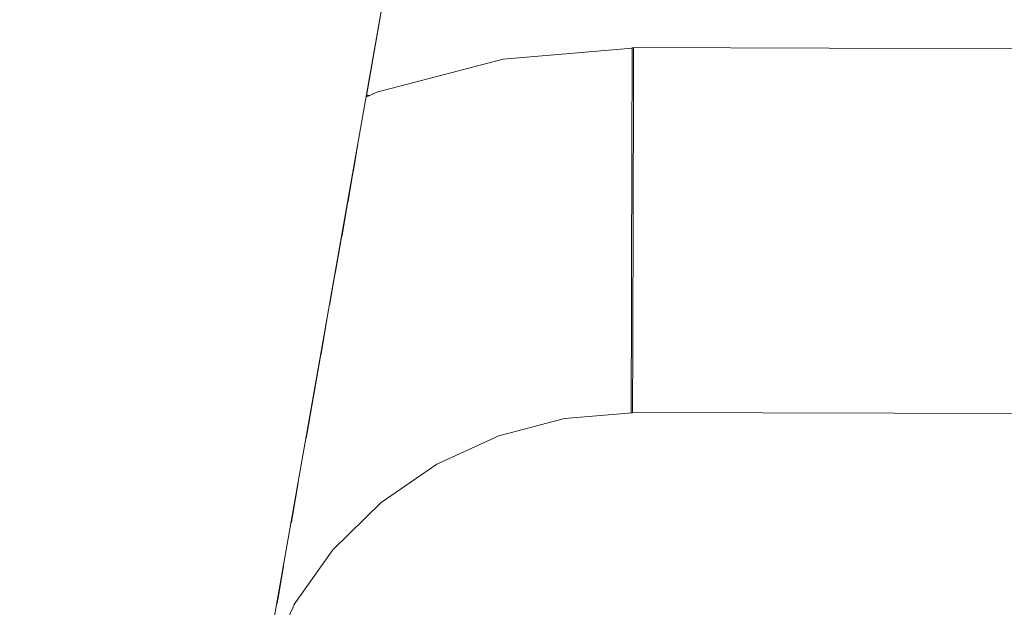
# Model space of a CAD drawing. Header units: millimetres. Extents: x -30280 to 309309, y -17460 to 4378.
# Tile 322 of 656: x 122476 to 122519, y -11042 to -11016. Entities that reach past the tile are written whole.
import ezdxf

# ---------------------------------------------------------------- set-up
doc = ezdxf.new("R2010")
doc.units = ezdxf.units.MM
doc.header["$MEASUREMENT"] = 0
doc.linetypes.add('Wipeout_Contour', pattern=[1000, 0, -1000])
doc.layers.add('P1_PLANTA PRIMERA_3_Nuevo_08_E_Envans secs', color=7, linetype='Continuous')
doc.layers.add('P1_PLANTA PRIMERA_3_Nuevo_09_EI_Mobiliari general', color=7, linetype='Continuous')
doc.layers.add('P1_PLANTA PRIMERA_3_Nuevo_09_EI_Mobiliari general_Pluma_Nº__1', color=7, linetype='Continuous', lineweight=5)

msp = doc.modelspace()

# ---------------------------------------------------------------- wipeouts: each hides what was drawn before it
at = {"color": 254, "linetype": 'Wipeout_Contour', "lineweight": 0, "ltscale": 744380.35708}
msp.add_wipeout([(125602.392, -8989.05), (119928.08, -8989.05), (119928.08, -9336.05), (125456.836, -9336.05), (125456.836, -11434.05), (125602.392, -11434.05)], dxfattribs=at).dxf.layer = 'P1_PLANTA PRIMERA_3_Nuevo_08_E_Envans secs'

# ---------------------------------------------------------------- next in the draw order: wipeouts: each hides what was drawn before it
at = {"color": 254, "linetype": 'Wipeout_Contour', "lineweight": 0, "ltscale": 13224043.01546531}
msp.add_wipeout([(124316.836, -9376.05), (119928.079, -9376.05), (119928.079, -11281.741), (119970.612, -11044.193), (119971.249, -11041.854), (119975.179, -11019.562), (119953.583, -11019.562), (119953.583, -10963.994), (119967.219, -10537.884), (120389.947, -10537.884), (120403.511, -10963.994), (120403.583, -11019.562), (120381.987, -11019.562), (120385.917, -11041.854), (120386.554, -11044.193), (120428.583, -11278.93), (120470.612, -11044.193), (120471.249, -11041.854), (120475.179, -11019.562), (120453.583, -11019.562), (120453.583, -10963.994), (120467.219, -10537.884), (120889.947, -10537.884), (120903.511, -10963.994), (120903.583, -11019.562), (120881.987, -11019.562), (120885.917, -11041.854), (120886.554, -11044.193), (120928.583, -11278.93), (120970.612, -11044.193), (120971.249, -11041.854), (120975.179, -11019.562), (120953.583, -11019.562), (120953.583, -10963.994), (120967.219, -10537.884), (121389.947, -10537.884), (121403.511, -10963.994), (121403.583, -11019.562), (121381.987, -11019.562), (121385.917, -11041.854), (121386.554, -11044.193), (121428.583, -11278.93), (121470.612, -11044.193), (121471.249, -11041.854), (121475.179, -11019.562), (121453.583, -11019.562), (121453.583, -10963.994), (121467.219, -10537.884), (121889.947, -10537.884), (121903.511, -10963.994), (121903.583, -11019.562), (121881.987, -11019.562), (121885.917, -11041.854), (121886.554, -11044.193), (121928.583, -11278.93), (121970.612, -11044.193), (121971.249, -11041.854), (121975.179, -11019.562), (121953.583, -11019.562), (121953.583, -10963.994), (121967.219, -10537.884), (122389.947, -10537.884), (122403.511, -10963.994), (122403.583, -11019.562), (122381.987, -11019.563), (122385.917, -11041.854), (122386.554, -11044.193), (122428.583, -11278.93), (122470.612, -11044.193), (122471.249, -11041.854), (122475.179, -11019.562), (122453.583, -11019.562), (122453.583, -10963.994), (122467.219, -10537.884), (122889.947, -10537.884), (122903.511, -10963.994), (122903.583, -11019.562), (122881.987, -11019.563), (122885.917, -11041.854), (122886.554, -11044.193), (122928.583, -11278.93), (122970.612, -11044.193), (122971.249, -11041.854), (122975.179, -11019.562), (122953.583, -11019.562), (122953.583, -10963.994), (122967.219, -10537.884), (123389.947, -10537.884), (123403.511, -10963.994), (123403.583, -11019.562), (123381.987, -11019.563), (123385.917, -11041.854), (123386.554, -11044.193), (123428.583, -11278.93), (123470.612, -11044.193), (123471.249, -11041.854), (123475.179, -11019.562), (123453.583, -11019.562), (123453.583, -10963.994), (123467.219, -10537.884), (123889.947, -10537.884), (123903.511, -10963.994), (123903.583, -11019.562), (123881.987, -11019.563), (123885.917, -11041.854), (123886.554, -11044.193), (123947.763, -11386.05), (124316.836, -11386.05)], dxfattribs=at).dxf.layer = 'P1_PLANTA PRIMERA_3_Nuevo_08_E_Envans secs'

# ---------------------------------------------------------------- next in the draw order: wipeouts: each hides what was drawn before it
at = {"color": 254, "linetype": 'Wipeout_Contour', "lineweight": 0, "ltscale": 2956103.007689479}
msp.add_wipeout([(122487.027, -11044.513), (122437.203, -11327.075), (122447.763, -11386.05), (122909.403, -11386.05), (122919.963, -11327.075), (122870.139, -11044.513), (122868.82, -11041.556), (122867.16, -11039.226), (122865.043, -11037.146), (122862.59, -11035.46), (122859.878, -11034.221), (122856.987, -11033.465), (122854.008, -11033.216), (122685.095, -11033.659), (122678.583, -11033.677), (122672.071, -11033.695), (122503.159, -11033.195), (122500.179, -11033.465), (122497.288, -11034.221), (122494.576, -11035.46), (122492.123, -11037.146), (122490.006, -11039.226), (122488.346, -11041.556), (122487.138, -11044.105)], dxfattribs=at).dxf.layer = 'P1_PLANTA PRIMERA_3_Nuevo_08_E_Envans secs'
at = {"color": 254, "linetype": 'Wipeout_Contour', "lineweight": 0, "ltscale": 1229708.324829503}
msp.add_wipeout([(122453.583, -10983.748), (122453.583, -11019.295), (122475.227, -11019.295), (122477.292, -11007.583), (122478.784, -11002.016), (122481.223, -10996.794), (122484.533, -10992.075), (122488.614, -10988.004), (122493.34, -10984.706), (122495.405, -10983.748)], dxfattribs=at).dxf.layer = 'P1_PLANTA PRIMERA_3_Nuevo_09_EI_Mobiliari general'
at = {"color": 254, "linetype": 'Wipeout_Contour', "lineweight": 0, "ltscale": 368959.526793}
msp.add_wipeout([(122491.085, -11021.495), (122490.881, -11022.652), (122492.525, -11021.901)], dxfattribs=at).dxf.layer = 'P1_PLANTA PRIMERA_3_Nuevo_09_EI_Mobiliari general'

# ---------------------------------------------------------------- next in the draw order: wipeouts: each hides what was drawn before it
at = {"color": 254, "linetype": 'Wipeout_Contour', "lineweight": 0, "ltscale": 3448793.295537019}
msp.add_wipeout([(122493.049, -11010.362), (122491.473, -11019.295), (122497.48, -11017.694), (122503.14, -11017.221), (122678.583, -11017.677), (122854.026, -11017.194), (122859.686, -11017.694), (122865.236, -11019.146), (122864.118, -11010.361), (122863.349, -11007.494), (122862.092, -11004.803), (122860.387, -11002.372), (122858.285, -11000.276), (122855.85, -10998.576), (122853.157, -10997.327), (122850.287, -10996.565), (122847.328, -10996.314), (122691.775, -10996.726), (122678.583, -10996.763), (122665.392, -10996.8), (122509.838, -10996.292), (122506.879, -10996.565), (122504.009, -10997.327), (122501.316, -10998.576), (122498.881, -11000.276), (122496.779, -11002.372), (122495.074, -11004.803), (122493.818, -11007.494)], dxfattribs=at).dxf.layer = 'P1_PLANTA PRIMERA_3_Nuevo_09_EI_Mobiliari general'
at = {"color": 254, "linetype": 'Wipeout_Contour', "lineweight": 0, "ltscale": 491859.169337}
msp.add_wipeout([(122428.583, -11329.894), (122485.17, -11008.972), (122483.802, -11008.731), (122428.583, -11321.894)], dxfattribs=at).dxf.layer = 'P1_PLANTA PRIMERA_3_Nuevo_09_EI_Mobiliari general'
at = {"color": 254, "linetype": 'Wipeout_Contour', "lineweight": 0, "ltscale": 491946.816614}
msp.add_wipeout([(122490.881, -11022.652), (122490.644, -11023.998), (122492.861, -11022.985), (122492.525, -11021.901)], dxfattribs=at).dxf.layer = 'P1_PLANTA PRIMERA_3_Nuevo_09_EI_Mobiliari general'
at = {"color": 254, "linetype": 'Wipeout_Contour', "lineweight": 0, "ltscale": 368954.596333}
msp.add_wipeout([(122487.833, -11039.938), (122487.56, -11041.49), (122489.279, -11039.077)], dxfattribs=at).dxf.layer = 'P1_PLANTA PRIMERA_3_Nuevo_09_EI_Mobiliari general'

# ---------------------------------------------------------------- next in the draw order: wipeouts: each hides what was drawn before it
at = {"color": 254, "linetype": 'Wipeout_Contour', "lineweight": 0, "ltscale": 491864.056706}
msp.add_wipeout([(122429.994, -11329.894), (122486.538, -11009.214), (122485.17, -11008.972), (122428.583, -11329.894)], dxfattribs=at).dxf.layer = 'P1_PLANTA PRIMERA_3_Nuevo_09_EI_Mobiliari general'
at = {"color": 254, "linetype": 'Wipeout_Contour', "lineweight": 0, "ltscale": 368986.639469}
msp.add_wipeout([(122503.14, -11017.343), (122497.46, -11017.818), (122503.14, -11017.704)], dxfattribs=at).dxf.layer = 'P1_PLANTA PRIMERA_3_Nuevo_09_EI_Mobiliari general'
at = {"color": 254, "linetype": 'Wipeout_Contour', "lineweight": 0, "ltscale": 368970.230982}
msp.add_wipeout([(122497.48, -11018.177), (122491.93, -11019.628), (122497.542, -11018.761)], dxfattribs=at).dxf.layer = 'P1_PLANTA PRIMERA_3_Nuevo_09_EI_Mobiliari general'
at = {"color": 254, "linetype": 'Wipeout_Contour', "lineweight": 0, "ltscale": 368955.113843}
msp.add_wipeout([(122487.535, -11041.631), (122489.73, -11039.231), (122487.56, -11041.49)], dxfattribs=at).dxf.layer = 'P1_PLANTA PRIMERA_3_Nuevo_09_EI_Mobiliari general'

# ---------------------------------------------------------------- next in the draw order: wipeouts: each hides what was drawn before it
at = {"color": 254, "linetype": 'Wipeout_Contour', "lineweight": 0, "ltscale": 491869.549582}
msp.add_wipeout([(122429.994, -11329.894), (122431.361, -11329.894), (122487.865, -11009.447), (122486.538, -11009.214)], dxfattribs=at).dxf.layer = 'P1_PLANTA PRIMERA_3_Nuevo_09_EI_Mobiliari general'
at = {"color": 254, "linetype": 'Wipeout_Contour', "lineweight": 0, "ltscale": 369168.027741}
msp.add_wipeout([(122503.14, -11017.677), (122678.583, -11018.159), (122503.14, -11017.316)], dxfattribs=at).dxf.layer = 'P1_PLANTA PRIMERA_3_Nuevo_09_EI_Mobiliari general'
at = {"color": 254, "linetype": 'Wipeout_Contour', "lineweight": 0, "ltscale": 368970.709761}
msp.add_wipeout([(122497.542, -11018.761), (122492.053, -11020.196), (122497.643, -11019.552)], dxfattribs=at).dxf.layer = 'P1_PLANTA PRIMERA_3_Nuevo_09_EI_Mobiliari general'

# ---------------------------------------------------------------- next in the draw order: linework, layer by layer
at = {"layer": 'P1_PLANTA PRIMERA_3_Nuevo_09_EI_Mobiliari general_Pluma_Nº__1', "color": 7, "linetype": 'Continuous', "lineweight": 5}
for p, q in [((122497.48, -11017.694), (122503.14, -11017.221)), ((122503.14, -11017.194), (122503.14, -11017.316)), ((122503.14, -11017.194), (122685.139, -11017.695)), ((122503.14, -11017.316), (122503.14, -11017.677)), ((122503.202, -11017.216), (122503.203, -11017.316)), ((122503.203, -11017.316), (122503.202, -11017.677)), ((122503.14, -11017.677), (122503.139, -11018.266)), ((122503.202, -11017.677), (122503.201, -11018.266)), ((122503.139, -11018.266), (122503.137, -11019.066)), ((122503.201, -11018.266), (122503.2, -11019.066))]:
    msp.add_line(p, q, dxfattribs=at)

# ---------------------------------------------------------------- next in the draw order: wipeouts: each hides what was drawn before it
at = {"color": 254, "linetype": 'Wipeout_Contour', "lineweight": 0, "ltscale": 368971.392321}
msp.add_wipeout([(122497.643, -11019.552), (122492.253, -11020.961), (122497.78, -11020.527)], dxfattribs=at).dxf.layer = 'P1_PLANTA PRIMERA_3_Nuevo_09_EI_Mobiliari general'

# ---------------------------------------------------------------- next in the draw order: wipeouts: each hides what was drawn before it
at = {"color": 254, "linetype": 'Wipeout_Contour', "lineweight": 0, "ltscale": 491960.500754}
msp.add_wipeout([(122497.78, -11020.527), (122492.525, -11021.901), (122492.861, -11022.985), (122497.949, -11021.654)], dxfattribs=at).dxf.layer = 'P1_PLANTA PRIMERA_3_Nuevo_09_EI_Mobiliari general'

# ---------------------------------------------------------------- next in the draw order: wipeouts: each hides what was drawn before it
at = {"color": 254, "linetype": 'Wipeout_Contour', "lineweight": 0, "ltscale": 491980.975124}
msp.add_wipeout([(122497.78, -11020.527), (122497.949, -11021.654), (122503.132, -11021.221), (122503.135, -11020.079)], dxfattribs=at).dxf.layer = 'P1_PLANTA PRIMERA_3_Nuevo_09_EI_Mobiliari general'
at = {"color": 254, "linetype": 'Wipeout_Contour', "lineweight": 0, "ltscale": 491947.497535}
msp.add_wipeout([(122490.644, -11023.998), (122490.381, -11025.493), (122493.249, -11024.182), (122492.861, -11022.985)], dxfattribs=at).dxf.layer = 'P1_PLANTA PRIMERA_3_Nuevo_09_EI_Mobiliari general'

# ---------------------------------------------------------------- next in the draw order: wipeouts: each hides what was drawn before it
at = {"color": 254, "linetype": 'Wipeout_Contour', "lineweight": 0, "ltscale": 491961.996316}
msp.add_wipeout([(122497.949, -11021.654), (122492.861, -11022.985), (122493.249, -11024.182), (122498.145, -11022.902)], dxfattribs=at).dxf.layer = 'P1_PLANTA PRIMERA_3_Nuevo_09_EI_Mobiliari general'

# ---------------------------------------------------------------- next in the draw order: wipeouts: each hides what was drawn before it
at = {"color": 254, "linetype": 'Wipeout_Contour', "lineweight": 0, "ltscale": 491981.754634}
msp.add_wipeout([(122497.949, -11021.654), (122498.145, -11022.902), (122503.129, -11022.485), (122503.132, -11021.221)], dxfattribs=at).dxf.layer = 'P1_PLANTA PRIMERA_3_Nuevo_09_EI_Mobiliari general'
at = {"color": 254, "linetype": 'Wipeout_Contour', "lineweight": 0, "ltscale": 491948.266396}
msp.add_wipeout([(122490.381, -11025.493), (122490.099, -11027.09), (122493.679, -11025.455), (122493.249, -11024.182)], dxfattribs=at).dxf.layer = 'P1_PLANTA PRIMERA_3_Nuevo_09_EI_Mobiliari general'

# ---------------------------------------------------------------- next in the draw order: wipeouts: each hides what was drawn before it
at = {"color": 254, "linetype": 'Wipeout_Contour', "lineweight": 0, "ltscale": 492340.988357}
msp.add_wipeout([(122503.135, -11020.052), (122503.132, -11021.194), (122678.583, -11021.677), (122678.583, -11020.535)], dxfattribs=at).dxf.layer = 'P1_PLANTA PRIMERA_3_Nuevo_09_EI_Mobiliari general'
at = {"color": 254, "linetype": 'Wipeout_Contour', "lineweight": 0, "ltscale": 491963.668772}
msp.add_wipeout([(122498.145, -11022.902), (122493.249, -11024.182), (122493.679, -11025.455), (122498.361, -11024.23)], dxfattribs=at).dxf.layer = 'P1_PLANTA PRIMERA_3_Nuevo_09_EI_Mobiliari general'

# ---------------------------------------------------------------- next in the draw order: linework, layer by layer
at = {"layer": 'P1_PLANTA PRIMERA_3_Nuevo_09_EI_Mobiliari general_Pluma_Nº__1', "color": 7, "linetype": 'Continuous', "lineweight": 5}
for p, q in [((122503.137, -11019.066), (122503.135, -11020.052)), ((122503.2, -11019.066), (122503.198, -11020.052))]:
    msp.add_line(p, q, dxfattribs=at)

# ---------------------------------------------------------------- next in the draw order: wipeouts: each hides what was drawn before it
at = {"color": 254, "linetype": 'Wipeout_Contour', "lineweight": 0, "ltscale": 491982.617621}
msp.add_wipeout([(122498.145, -11022.902), (122498.361, -11024.23), (122503.125, -11023.832), (122503.129, -11022.485)], dxfattribs=at).dxf.layer = 'P1_PLANTA PRIMERA_3_Nuevo_09_EI_Mobiliari general'
at = {"color": 254, "linetype": 'Wipeout_Contour', "lineweight": 0, "ltscale": 491949.140137}
msp.add_wipeout([(122490.099, -11027.09), (122489.852, -11028.488), (122494.137, -11026.765), (122493.679, -11025.455)], dxfattribs=at).dxf.layer = 'P1_PLANTA PRIMERA_3_Nuevo_09_EI_Mobiliari general'

# ---------------------------------------------------------------- next in the draw order: wipeouts: each hides what was drawn before it
at = {"color": 254, "linetype": 'Wipeout_Contour', "lineweight": 0, "ltscale": 492341.413344}
msp.add_wipeout([(122503.132, -11021.194), (122503.129, -11022.458), (122678.583, -11022.941), (122678.583, -11021.677)], dxfattribs=at).dxf.layer = 'P1_PLANTA PRIMERA_3_Nuevo_09_EI_Mobiliari general'
at = {"color": 254, "linetype": 'Wipeout_Contour', "lineweight": 0, "ltscale": 491965.467299}
msp.add_wipeout([(122498.361, -11024.23), (122493.679, -11025.455), (122494.137, -11026.765), (122498.592, -11025.6)], dxfattribs=at).dxf.layer = 'P1_PLANTA PRIMERA_3_Nuevo_09_EI_Mobiliari general'
at = {"color": 254, "linetype": 'Wipeout_Contour', "lineweight": 0, "ltscale": 491942.410866}
msp.add_wipeout([(122489.801, -11028.782), (122489.463, -11030.697), (122490.648, -11029.882), (122489.956, -11028.675)], dxfattribs=at).dxf.layer = 'P1_PLANTA PRIMERA_3_Nuevo_09_EI_Mobiliari general'

# ---------------------------------------------------------------- next in the draw order: linework, layer by layer
at = {"layer": 'P1_PLANTA PRIMERA_3_Nuevo_09_EI_Mobiliari general_Pluma_Nº__1', "color": 7, "linetype": 'Continuous', "lineweight": 5}
for p, q in [((122503.135, -11020.052), (122503.132, -11021.195)), ((122503.198, -11020.052), (122503.195, -11021.195))]:
    msp.add_line(p, q, dxfattribs=at)

# ---------------------------------------------------------------- next in the draw order: wipeouts: each hides what was drawn before it
at = {"color": 254, "linetype": 'Wipeout_Contour', "lineweight": 0, "ltscale": 491983.662578}
msp.add_wipeout([(122503.188, -11023.827), (122498.361, -11024.23), (122498.592, -11025.6), (122503.184, -11025.216)], dxfattribs=at).dxf.layer = 'P1_PLANTA PRIMERA_3_Nuevo_09_EI_Mobiliari general'
at = {"color": 254, "linetype": 'Wipeout_Contour', "lineweight": 0, "ltscale": 491951.128394}
msp.add_wipeout([(122494.137, -11026.765), (122489.956, -11028.675), (122490.648, -11029.882), (122494.609, -11028.072)], dxfattribs=at).dxf.layer = 'P1_PLANTA PRIMERA_3_Nuevo_09_EI_Mobiliari general'

# ---------------------------------------------------------------- next in the draw order: wipeouts: each hides what was drawn before it
at = {"color": 254, "linetype": 'Wipeout_Contour', "lineweight": 0, "ltscale": 492341.874268}
msp.add_wipeout([(122503.129, -11022.458), (122503.125, -11023.805), (122678.583, -11024.288), (122678.583, -11022.941)], dxfattribs=at).dxf.layer = 'P1_PLANTA PRIMERA_3_Nuevo_09_EI_Mobiliari general'
at = {"color": 254, "linetype": 'Wipeout_Contour', "lineweight": 0, "ltscale": 491967.337287}
msp.add_wipeout([(122498.592, -11025.6), (122494.137, -11026.765), (122494.609, -11028.072), (122498.83, -11026.969)], dxfattribs=at).dxf.layer = 'P1_PLANTA PRIMERA_3_Nuevo_09_EI_Mobiliari general'
at = {"color": 254, "linetype": 'Wipeout_Contour', "lineweight": 0, "ltscale": 491943.551783}
msp.add_wipeout([(122489.463, -11030.697), (122489.134, -11032.564), (122491.341, -11031.047), (122490.648, -11029.882)], dxfattribs=at).dxf.layer = 'P1_PLANTA PRIMERA_3_Nuevo_09_EI_Mobiliari general'

# ---------------------------------------------------------------- next in the draw order: linework, layer by layer
at = {"layer": 'P1_PLANTA PRIMERA_3_Nuevo_09_EI_Mobiliari general_Pluma_Nº__1', "color": 7, "linetype": 'Continuous', "lineweight": 5}
for p, q in [((122503.132, -11021.195), (122503.129, -11022.458)), ((122503.195, -11021.195), (122503.192, -11022.459))]:
    msp.add_line(p, q, dxfattribs=at)

# ---------------------------------------------------------------- next in the draw order: wipeouts: each hides what was drawn before it
at = {"color": 254, "linetype": 'Wipeout_Contour', "lineweight": 0, "ltscale": 491984.612276}
msp.add_wipeout([(122503.184, -11025.216), (122498.592, -11025.6), (122498.83, -11026.969), (122503.18, -11026.605)], dxfattribs=at).dxf.layer = 'P1_PLANTA PRIMERA_3_Nuevo_09_EI_Mobiliari general'
at = {"color": 254, "linetype": 'Wipeout_Contour', "lineweight": 0, "ltscale": 491953.890028}
msp.add_wipeout([(122494.609, -11028.072), (122490.648, -11029.882), (122491.341, -11031.047), (122495.082, -11029.338)], dxfattribs=at).dxf.layer = 'P1_PLANTA PRIMERA_3_Nuevo_09_EI_Mobiliari general'

# ---------------------------------------------------------------- next in the draw order: wipeouts: each hides what was drawn before it
at = {"color": 254, "linetype": 'Wipeout_Contour', "lineweight": 0, "ltscale": 738500.461583}
msp.add_wipeout([(122503.125, -11023.832), (122503.184, -11025.195), (122672.045, -11025.659), (122672.041, -11024.306), (122678.583, -11024.288), (122503.125, -11023.805)], dxfattribs=at).dxf.layer = 'P1_PLANTA PRIMERA_3_Nuevo_09_EI_Mobiliari general'
at = {"color": 254, "linetype": 'Wipeout_Contour', "lineweight": 0, "ltscale": 491969.22201}
msp.add_wipeout([(122498.83, -11026.969), (122494.609, -11028.072), (122495.082, -11029.338), (122499.067, -11028.296)], dxfattribs=at).dxf.layer = 'P1_PLANTA PRIMERA_3_Nuevo_09_EI_Mobiliari general'
at = {"color": 254, "linetype": 'Wipeout_Contour', "lineweight": 0, "ltscale": 491944.755307}
msp.add_wipeout([(122489.134, -11032.564), (122488.824, -11034.326), (122492.012, -11032.134), (122491.341, -11031.047)], dxfattribs=at).dxf.layer = 'P1_PLANTA PRIMERA_3_Nuevo_09_EI_Mobiliari general'

# ---------------------------------------------------------------- next in the draw order: linework, layer by layer
at = {"layer": 'P1_PLANTA PRIMERA_3_Nuevo_09_EI_Mobiliari general_Pluma_Nº__1', "color": 7, "linetype": 'Continuous', "lineweight": 5}
for p, q in [((122503.129, -11022.458), (122503.126, -11023.805)), ((122503.192, -11022.459), (122503.188, -11023.805))]:
    msp.add_line(p, q, dxfattribs=at)

# ---------------------------------------------------------------- next in the draw order: wipeouts: each hides what was drawn before it
at = {"color": 254, "linetype": 'Wipeout_Contour', "lineweight": 0, "ltscale": 491985.562599}
msp.add_wipeout([(122503.18, -11026.605), (122498.83, -11026.969), (122499.067, -11028.296), (122503.177, -11027.952)], dxfattribs=at).dxf.layer = 'P1_PLANTA PRIMERA_3_Nuevo_09_EI_Mobiliari general'
at = {"color": 254, "linetype": 'Wipeout_Contour', "lineweight": 0, "ltscale": 491956.595809}
msp.add_wipeout([(122495.082, -11029.338), (122491.341, -11031.047), (122492.012, -11032.134), (122495.54, -11030.523)], dxfattribs=at).dxf.layer = 'P1_PLANTA PRIMERA_3_Nuevo_09_EI_Mobiliari general'

# ---------------------------------------------------------------- next in the draw order: wipeouts: each hides what was drawn before it
at = {"color": 254, "linetype": 'Wipeout_Contour', "lineweight": 0, "ltscale": 615528.74895}
msp.add_wipeout([(122503.181, -11026.584), (122678.583, -11027.066), (122685.117, -11027.048), (122685.121, -11025.695), (122503.184, -11025.195)], dxfattribs=at).dxf.layer = 'P1_PLANTA PRIMERA_3_Nuevo_09_EI_Mobiliari general'
at = {"color": 254, "linetype": 'Wipeout_Contour', "lineweight": 0, "ltscale": 491971.064362}
msp.add_wipeout([(122499.067, -11028.296), (122495.082, -11029.338), (122495.54, -11030.523), (122499.298, -11029.54)], dxfattribs=at).dxf.layer = 'P1_PLANTA PRIMERA_3_Nuevo_09_EI_Mobiliari general'
at = {"color": 254, "linetype": 'Wipeout_Contour', "lineweight": 0, "ltscale": 491946.831782}
msp.add_wipeout([(122492.012, -11032.134), (122488.824, -11034.326), (122489.635, -11035.178), (122492.642, -11033.111)], dxfattribs=at).dxf.layer = 'P1_PLANTA PRIMERA_3_Nuevo_09_EI_Mobiliari general'

# ---------------------------------------------------------------- next in the draw order: linework, layer by layer
at = {"layer": 'P1_PLANTA PRIMERA_3_Nuevo_09_EI_Mobiliari general_Pluma_Nº__1', "color": 7, "linetype": 'Continuous', "lineweight": 5}
for p, q in [((122503.126, -11023.805), (122503.121, -11025.194)), ((122503.188, -11023.805), (122503.184, -11025.195))]:
    msp.add_line(p, q, dxfattribs=at)

# ---------------------------------------------------------------- next in the draw order: wipeouts: each hides what was drawn before it
at = {"color": 254, "linetype": 'Wipeout_Contour', "lineweight": 0, "ltscale": 491986.484862}
msp.add_wipeout([(122503.177, -11027.952), (122499.067, -11028.296), (122499.298, -11029.54), (122503.173, -11029.216)], dxfattribs=at).dxf.layer = 'P1_PLANTA PRIMERA_3_Nuevo_09_EI_Mobiliari general'
at = {"color": 254, "linetype": 'Wipeout_Contour', "lineweight": 0, "ltscale": 491959.163708}
msp.add_wipeout([(122495.54, -11030.523), (122492.012, -11032.134), (122492.642, -11033.111), (122495.97, -11031.591)], dxfattribs=at).dxf.layer = 'P1_PLANTA PRIMERA_3_Nuevo_09_EI_Mobiliari general'
at = {"color": 254, "linetype": 'Wipeout_Contour', "lineweight": 0, "ltscale": 491941.547281}
msp.add_wipeout([(122488.471, -11036.321), (122488.163, -11038.068), (122490.368, -11035.902), (122489.635, -11035.178)], dxfattribs=at).dxf.layer = 'P1_PLANTA PRIMERA_3_Nuevo_09_EI_Mobiliari general'

# ---------------------------------------------------------------- next in the draw order: wipeouts: each hides what was drawn before it
at = {"color": 254, "linetype": 'Wipeout_Contour', "lineweight": 0, "ltscale": 615503.174688}
msp.add_wipeout([(122503.181, -11026.584), (122503.177, -11027.931), (122672.053, -11028.395), (122672.049, -11027.084), (122678.583, -11027.066)], dxfattribs=at).dxf.layer = 'P1_PLANTA PRIMERA_3_Nuevo_09_EI_Mobiliari general'
at = {"color": 254, "linetype": 'Wipeout_Contour', "lineweight": 0, "ltscale": 491972.808586}
msp.add_wipeout([(122499.298, -11029.54), (122495.54, -11030.523), (122495.97, -11031.591), (122499.515, -11030.664)], dxfattribs=at).dxf.layer = 'P1_PLANTA PRIMERA_3_Nuevo_09_EI_Mobiliari general'
at = {"color": 254, "linetype": 'Wipeout_Contour', "lineweight": 0, "ltscale": 491949.869871}
msp.add_wipeout([(122492.642, -11033.111), (122489.635, -11035.178), (122490.368, -11035.902), (122493.212, -11033.947)], dxfattribs=at).dxf.layer = 'P1_PLANTA PRIMERA_3_Nuevo_09_EI_Mobiliari general'
at = {"color": 254, "linetype": 'Wipeout_Contour', "lineweight": 0, "ltscale": 368961.192452}
msp.add_wipeout([(122491.514, -11036.881), (122489.279, -11039.077), (122491.892, -11037.107)], dxfattribs=at).dxf.layer = 'P1_PLANTA PRIMERA_3_Nuevo_09_EI_Mobiliari general'

# ---------------------------------------------------------------- next in the draw order: linework, layer by layer
at = {"layer": 'P1_PLANTA PRIMERA_3_Nuevo_09_EI_Mobiliari general_Pluma_Nº__1', "color": 7, "linetype": 'Continuous', "lineweight": 5}
for p, q in [((122503.121, -11025.194), (122503.118, -11026.584)), ((122503.184, -11025.195), (122503.181, -11026.584))]:
    msp.add_line(p, q, dxfattribs=at)

# ---------------------------------------------------------------- next in the draw order: wipeouts: each hides what was drawn before it
at = {"color": 254, "linetype": 'Wipeout_Contour', "lineweight": 0, "ltscale": 491874.790858}
msp.add_wipeout([(122487.865, -11009.447), (122431.361, -11329.894), (122432.645, -11329.894), (122489.109, -11009.667)], dxfattribs=at).dxf.layer = 'P1_PLANTA PRIMERA_3_Nuevo_09_EI_Mobiliari general'
at = {"color": 254, "linetype": 'Wipeout_Contour', "lineweight": 0, "ltscale": 491987.351302}
msp.add_wipeout([(122503.173, -11029.216), (122499.298, -11029.54), (122499.515, -11030.664), (122503.169, -11030.358)], dxfattribs=at).dxf.layer = 'P1_PLANTA PRIMERA_3_Nuevo_09_EI_Mobiliari general'
at = {"color": 254, "linetype": 'Wipeout_Contour', "lineweight": 0, "ltscale": 491961.515949}
msp.add_wipeout([(122495.97, -11031.591), (122492.642, -11033.111), (122493.212, -11033.947), (122496.358, -11032.51)], dxfattribs=at).dxf.layer = 'P1_PLANTA PRIMERA_3_Nuevo_09_EI_Mobiliari general'

# ---------------------------------------------------------------- next in the draw order: wipeouts: each hides what was drawn before it
at = {"color": 254, "linetype": 'Wipeout_Contour', "lineweight": 0, "ltscale": 492330.912835}
msp.add_wipeout([(122503.177, -11027.931), (122503.173, -11029.195), (122672.057, -11029.659), (122672.053, -11028.431)], dxfattribs=at).dxf.layer = 'P1_PLANTA PRIMERA_3_Nuevo_09_EI_Mobiliari general'
at = {"color": 254, "linetype": 'Wipeout_Contour', "lineweight": 0, "ltscale": 368981.87541}
msp.add_wipeout([(122499.515, -11030.664), (122495.97, -11031.591), (122499.71, -11031.633)], dxfattribs=at).dxf.layer = 'P1_PLANTA PRIMERA_3_Nuevo_09_EI_Mobiliari general'
at = {"color": 254, "linetype": 'Wipeout_Contour', "lineweight": 0, "ltscale": 368965.024832}
msp.add_wipeout([(122493.212, -11033.947), (122490.368, -11035.902), (122493.703, -11034.618)], dxfattribs=at).dxf.layer = 'P1_PLANTA PRIMERA_3_Nuevo_09_EI_Mobiliari general'

# ---------------------------------------------------------------- next in the draw order: linework, layer by layer
at = {"layer": 'P1_PLANTA PRIMERA_3_Nuevo_09_EI_Mobiliari general_Pluma_Nº__1', "color": 7, "linetype": 'Continuous', "lineweight": 5}
for p, q in [((122503.118, -11026.584), (122503.114, -11027.93)), ((122503.181, -11026.584), (122503.176, -11027.931))]:
    msp.add_line(p, q, dxfattribs=at)

# ---------------------------------------------------------------- next in the draw order: wipeouts: each hides what was drawn before it
at = {"color": 254, "linetype": 'Wipeout_Contour', "lineweight": 0, "ltscale": 491879.621241}
msp.add_wipeout([(122432.645, -11329.894), (122433.805, -11329.894), (122490.234, -11009.865), (122489.109, -11009.667)], dxfattribs=at).dxf.layer = 'P1_PLANTA PRIMERA_3_Nuevo_09_EI_Mobiliari general'
at = {"color": 254, "linetype": 'Wipeout_Contour', "lineweight": 0, "ltscale": 368992.24248}
msp.add_wipeout([(122503.169, -11030.358), (122499.515, -11030.664), (122503.166, -11031.344)], dxfattribs=at).dxf.layer = 'P1_PLANTA PRIMERA_3_Nuevo_09_EI_Mobiliari general'
at = {"color": 254, "linetype": 'Wipeout_Contour', "lineweight": 0, "ltscale": 368973.50675}
msp.add_wipeout([(122496.358, -11032.51), (122493.212, -11033.947), (122496.693, -11033.252)], dxfattribs=at).dxf.layer = 'P1_PLANTA PRIMERA_3_Nuevo_09_EI_Mobiliari general'

# ---------------------------------------------------------------- next in the draw order: wipeouts: each hides what was drawn before it
at = {"color": 254, "linetype": 'Wipeout_Contour', "lineweight": 0, "ltscale": 368900.377663}
msp.add_wipeout([(122434.806, -11329.894), (122491.205, -11010.036), (122433.805, -11329.894)], dxfattribs=at).dxf.layer = 'P1_PLANTA PRIMERA_3_Nuevo_09_EI_Mobiliari general'
at = {"color": 254, "linetype": 'Wipeout_Contour', "lineweight": 0, "ltscale": 492331.344197}
msp.add_wipeout([(122503.169, -11030.337), (122672.06, -11030.801), (122672.057, -11029.695), (122503.173, -11029.195)], dxfattribs=at).dxf.layer = 'P1_PLANTA PRIMERA_3_Nuevo_09_EI_Mobiliari general'
at = {"color": 254, "linetype": 'Wipeout_Contour', "lineweight": 0, "ltscale": 368982.855411}
msp.add_wipeout([(122499.71, -11031.633), (122496.358, -11032.51), (122499.879, -11032.419)], dxfattribs=at).dxf.layer = 'P1_PLANTA PRIMERA_3_Nuevo_09_EI_Mobiliari general'
at = {"color": 254, "linetype": 'Wipeout_Contour', "lineweight": 0, "ltscale": 368974.75297}
msp.add_wipeout([(122496.693, -11033.252), (122493.703, -11034.618), (122496.965, -11033.794)], dxfattribs=at).dxf.layer = 'P1_PLANTA PRIMERA_3_Nuevo_09_EI_Mobiliari general'

# ---------------------------------------------------------------- next in the draw order: linework, layer by layer
at = {"layer": 'P1_PLANTA PRIMERA_3_Nuevo_09_EI_Mobiliari general_Pluma_Nº__1', "color": 7, "linetype": 'Continuous', "lineweight": 5}
for p, q in [((122503.114, -11027.93), (122503.11, -11029.194)), ((122503.176, -11027.931), (122503.173, -11029.194)), ((122494.575, -11035.461), (122497.288, -11034.221))]:
    msp.add_line(p, q, dxfattribs=at)

# ---------------------------------------------------------------- next in the draw order: wipeouts: each hides what was drawn before it
at = {"color": 254, "linetype": 'Wipeout_Contour', "lineweight": 0, "ltscale": 368906.303568}
msp.add_wipeout([(122436.583, -11329.894), (122492.929, -11010.34), (122436.217, -11329.894)], dxfattribs=at).dxf.layer = 'P1_PLANTA PRIMERA_3_Nuevo_09_EI_Mobiliari general'
at = {"color": 254, "linetype": 'Wipeout_Contour', "lineweight": 0, "ltscale": 368992.683024}
msp.add_wipeout([(122503.166, -11031.344), (122499.71, -11031.633), (122503.163, -11032.144)], dxfattribs=at).dxf.layer = 'P1_PLANTA PRIMERA_3_Nuevo_09_EI_Mobiliari general'
at = {"color": 254, "linetype": 'Wipeout_Contour', "lineweight": 0, "ltscale": 368983.657908}
msp.add_wipeout([(122499.879, -11032.419), (122496.693, -11033.252), (122500.016, -11032.996)], dxfattribs=at).dxf.layer = 'P1_PLANTA PRIMERA_3_Nuevo_09_EI_Mobiliari general'

# ---------------------------------------------------------------- next in the draw order: linework, layer by layer
at = {"layer": 'P1_PLANTA PRIMERA_3_Nuevo_09_EI_Mobiliari general_Pluma_Nº__1', "color": 7, "linetype": 'Continuous', "lineweight": 5}
for p, q in [((122491.93, -11019.146), (122497.48, -11017.694)), ((122491.462, -11019.36), (122491.93, -11019.146)), ((122491.473, -11019.295), (122491.603, -11019.295)), ((122497.288, -11034.221), (122500.178, -11033.465)), ((122492.123, -11037.146), (122494.575, -11035.461)), ((122490.007, -11039.226), (122492.123, -11037.146)), ((122488.289, -11041.636), (122490.007, -11039.226)), ((122487.138, -11044.105), (122488.347, -11041.556))]:
    msp.add_line(p, q, dxfattribs=at)

# ---------------------------------------------------------------- next in the draw order: wipeouts: each hides what was drawn before it
at = {"color": 254, "linetype": 'Wipeout_Contour', "lineweight": 0, "ltscale": 368867.247499}
msp.add_wipeout([(122428.583, -11284.523), (122428.583, -11286.602), (122477.767, -11007.667)], dxfattribs=at).dxf.layer = 'P1_PLANTA PRIMERA_3_Nuevo_09_EI_Mobiliari general'
at = {"color": 254, "linetype": 'Wipeout_Contour', "lineweight": 0, "ltscale": 369165.222139}
msp.add_wipeout([(122503.166, -11031.323), (122672.063, -11031.787), (122503.169, -11030.337)], dxfattribs=at).dxf.layer = 'P1_PLANTA PRIMERA_3_Nuevo_09_EI_Mobiliari general'
at = {"color": 254, "linetype": 'Wipeout_Contour', "lineweight": 0, "ltscale": 368993.050553}
msp.add_wipeout([(122503.163, -11032.144), (122499.879, -11032.419), (122503.161, -11032.734)], dxfattribs=at).dxf.layer = 'P1_PLANTA PRIMERA_3_Nuevo_09_EI_Mobiliari general'

# ---------------------------------------------------------------- next in the draw order: linework, layer by layer
at = {"layer": 'P1_PLANTA PRIMERA_3_Nuevo_09_EI_Mobiliari general_Pluma_Nº__1', "color": 7, "linetype": 'Continuous', "lineweight": 5}
for p, q in [((122503.11, -11029.194), (122503.107, -11030.337)), ((122503.173, -11029.194), (122503.169, -11030.337))]:
    msp.add_line(p, q, dxfattribs=at)

# ---------------------------------------------------------------- next in the draw order: wipeouts: each hides what was drawn before it
at = {"color": 254, "linetype": 'Wipeout_Contour', "lineweight": 0, "ltscale": 491839.23352}
msp.add_wipeout([(122477.767, -11007.667), (122428.583, -11286.602), (122428.583, -11289.996), (122478.347, -11007.769)], dxfattribs=at).dxf.layer = 'P1_PLANTA PRIMERA_3_Nuevo_09_EI_Mobiliari general'
at = {"color": 254, "linetype": 'Wipeout_Contour', "lineweight": 0, "ltscale": 369165.446544}
msp.add_wipeout([(122503.163, -11032.123), (122672.066, -11032.587), (122503.166, -11031.323)], dxfattribs=at).dxf.layer = 'P1_PLANTA PRIMERA_3_Nuevo_09_EI_Mobiliari general'

# ---------------------------------------------------------------- next in the draw order: linework, layer by layer
at = {"layer": 'P1_PLANTA PRIMERA_3_Nuevo_09_EI_Mobiliari general_Pluma_Nº__1', "color": 7, "linetype": 'Continuous', "lineweight": 5}
for p, q in [((122503.107, -11030.337), (122503.103, -11031.323)), ((122503.169, -11030.337), (122503.166, -11031.323))]:
    msp.add_line(p, q, dxfattribs=at)

# ---------------------------------------------------------------- next in the draw order: wipeouts: each hides what was drawn before it
at = {"color": 254, "linetype": 'Wipeout_Contour', "lineweight": 0, "ltscale": 368869.867947}
msp.add_wipeout([(122428.583, -11289.996), (122428.583, -11294.602), (122479.135, -11007.908)], dxfattribs=at).dxf.layer = 'P1_PLANTA PRIMERA_3_Nuevo_09_EI_Mobiliari general'
at = {"color": 254, "linetype": 'Wipeout_Contour', "lineweight": 0, "ltscale": 369165.614615}
msp.add_wipeout([(122503.161, -11032.712), (122672.068, -11033.177), (122503.163, -11032.123)], dxfattribs=at).dxf.layer = 'P1_PLANTA PRIMERA_3_Nuevo_09_EI_Mobiliari general'

# ---------------------------------------------------------------- next in the draw order: linework, layer by layer
at = {"layer": 'P1_PLANTA PRIMERA_3_Nuevo_09_EI_Mobiliari general_Pluma_Nº__1', "color": 7, "linetype": 'Continuous', "lineweight": 5}
for p, q in [((122503.103, -11031.323), (122503.101, -11032.123)), ((122503.166, -11031.323), (122503.163, -11032.123))]:
    msp.add_line(p, q, dxfattribs=at)

# ---------------------------------------------------------------- next in the draw order: wipeouts: each hides what was drawn before it
at = {"color": 254, "linetype": 'Wipeout_Contour', "lineweight": 0, "ltscale": 368871.794999}
msp.add_wipeout([(122428.583, -11294.602), (122428.583, -11300.28), (122480.106, -11008.079)], dxfattribs=at).dxf.layer = 'P1_PLANTA PRIMERA_3_Nuevo_09_EI_Mobiliari general'
at = {"color": 254, "linetype": 'Wipeout_Contour', "lineweight": 0, "ltscale": 369165.719015}
msp.add_wipeout([(122503.16, -11033.073), (122672.07, -11033.538), (122503.161, -11032.712)], dxfattribs=at).dxf.layer = 'P1_PLANTA PRIMERA_3_Nuevo_09_EI_Mobiliari general'

# ---------------------------------------------------------------- next in the draw order: linework, layer by layer
at = {"layer": 'P1_PLANTA PRIMERA_3_Nuevo_09_EI_Mobiliari general_Pluma_Nº__1', "color": 7, "linetype": 'Continuous', "lineweight": 5}
for p, q in [((122503.101, -11032.123), (122503.098, -11032.712)), ((122503.163, -11032.123), (122503.161, -11032.712)), ((122503.098, -11032.712), (122503.097, -11033.073)), ((122503.161, -11032.712), (122503.16, -11033.073)), ((122500.178, -11033.465), (122503.159, -11033.216)), ((122503.097, -11033.073), (122503.096, -11033.194)), ((122503.096, -11033.194), (122672.071, -11033.659)), ((122503.16, -11033.073), (122503.158, -11033.216))]:
    msp.add_line(p, q, dxfattribs=at)

# ---------------------------------------------------------------- next in the draw order: wipeouts: each hides what was drawn before it
at = {"color": 254, "linetype": 'Wipeout_Contour', "lineweight": 0, "ltscale": 491847.332708}
msp.add_wipeout([(122428.583, -11306.858), (122481.231, -11008.278), (122480.106, -11008.079), (122428.583, -11300.28)], dxfattribs=at).dxf.layer = 'P1_PLANTA PRIMERA_3_Nuevo_09_EI_Mobiliari general'

# ---------------------------------------------------------------- next in the draw order: wipeouts: each hides what was drawn before it
at = {"color": 254, "linetype": 'Wipeout_Contour', "lineweight": 0, "ltscale": 491851.00606}
msp.add_wipeout([(122428.583, -11314.137), (122482.476, -11008.497), (122481.231, -11008.278), (122428.583, -11306.858)], dxfattribs=at).dxf.layer = 'P1_PLANTA PRIMERA_3_Nuevo_09_EI_Mobiliari general'

# ---------------------------------------------------------------- next in the draw order: wipeouts: each hides what was drawn before it
at = {"color": 254, "linetype": 'Wipeout_Contour', "lineweight": 0, "ltscale": 491854.991906}
msp.add_wipeout([(122428.583, -11321.894), (122483.802, -11008.731), (122482.476, -11008.497), (122428.583, -11314.137)], dxfattribs=at).dxf.layer = 'P1_PLANTA PRIMERA_3_Nuevo_09_EI_Mobiliari general'

# ---------------------------------------------------------------- next in the draw order: linework, layer by layer
at = {"layer": 'P1_PLANTA PRIMERA_3_Nuevo_09_EI_Mobiliari general_Pluma_Nº__1', "color": 7, "linetype": 'Continuous', "lineweight": 5}
msp.add_line((122436.707, -11329.894), (122493.048, -11010.362), dxfattribs=at)

doc.saveas('drawing.dxf')
